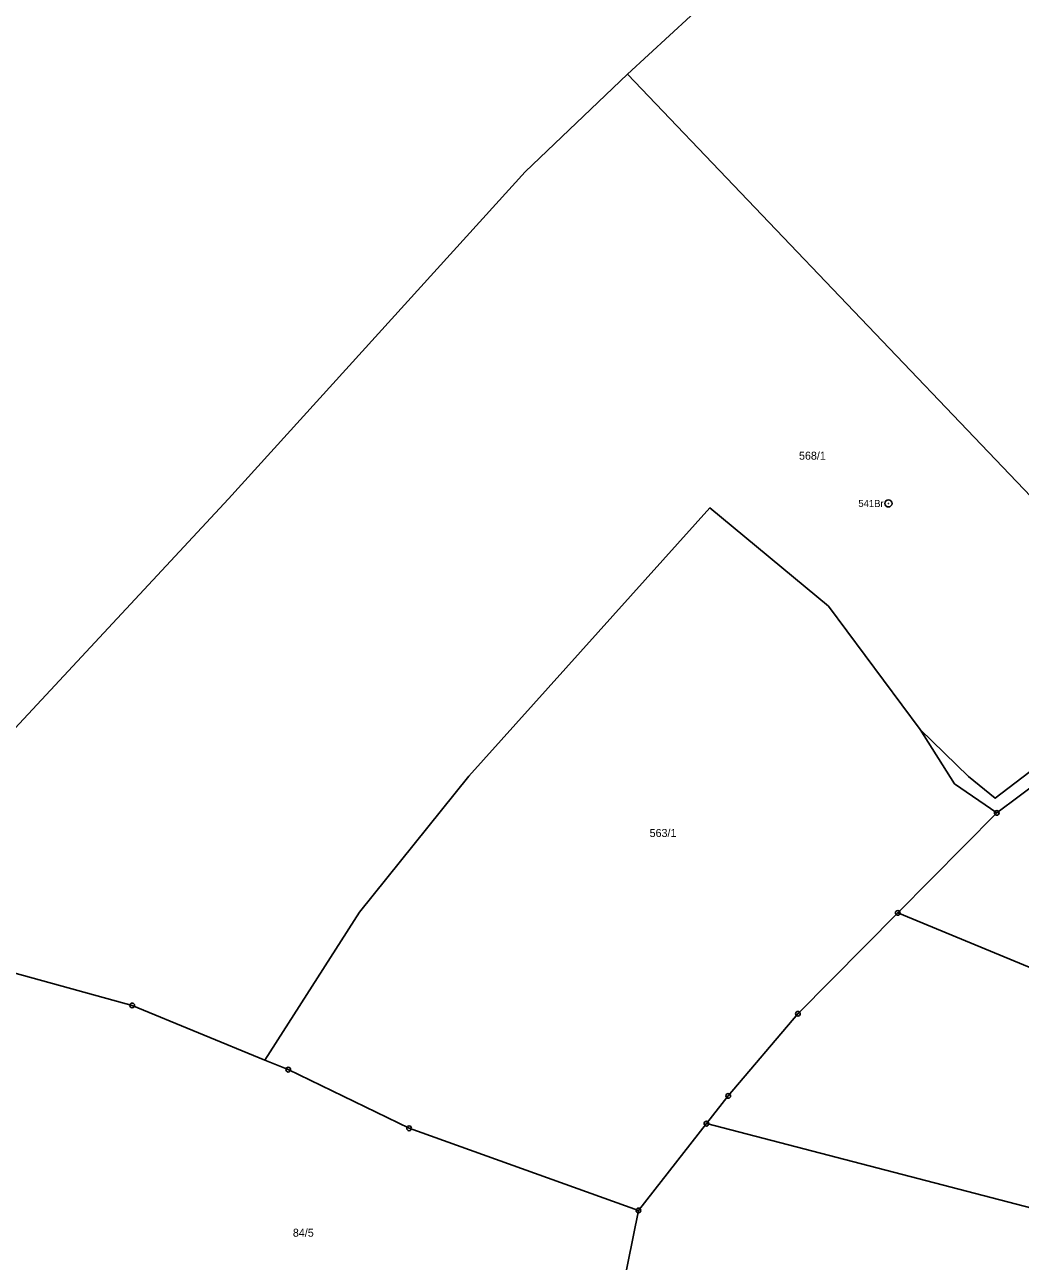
# Model space of a CAD drawing. Extents: x -758582 to -751794, y -998770 to -994350.
# Drawn here: x -756359.8 to -756148.4, y -996103.7 to -995841.1 of the extents above; entities that cross this region are included whole.
import ezdxf

# ---------------------------------------------------------------- set-up
doc = ezdxf.new("R2010")
doc.units = 0
for name, color, linetype in [('Hranice parcel', 7, 'Continuous'), ('Parcelní čísla', 7, 'Continuous'), ('Značky bodu BP', 7, 'Continuous')]:
    doc.layers.add(name, color=color, linetype=linetype)

msp = doc.modelspace()

# ---------------------------------------------------------------- linework, layer by layer
at = {"layer": 'Hranice parcel'}
for p, q in [((-756231.79, -995851.55), (-756161.24, -995786.65)), ((-756143.92, -996001.41), (-756153.37, -996008.5)), ((-756143.92, -996001.41), (-756153.37, -996008.5)), ((-756153.37, -996008.5), (-756174.39, -996029.74)), ((-756153.37, -996008.5), (-756174.39, -996029.74)), ((-756174.39, -996029.74), (-756195.6, -996051.16)), ((-756174.39, -996029.74), (-756195.6, -996051.16)), ((-756026.07, -996090.99), (-756174.39, -996029.74)), ((-756215.02, -996074.51), (-756229.46, -996092.95)), ((-756215.02, -996074.51), (-756229.46, -996092.95)), ((-756215.02, -996074.51), (-756041.85, -996119.46)), ((-756229.46, -996092.95), (-756239.89, -996144.65))]:
    msp.add_line(p, q, dxfattribs=at)
for points in [[(-756378.02, -996007.88), (-756316.48, -995941.8), (-756253.49, -995872.32), (-756231.79, -995851.55)], [(-756065.63, -995890.95), (-756129.62, -995958.65), (-756231.79, -995851.55)], [(-756169.66, -995990.8), (-756189.09, -995964.61), (-756214.33, -995943.7), (-756265.48, -996000.67), (-756288.67, -996029.57), (-756308.77, -996060.99)], [(-756107.85, -996001.82), (-756115.03, -995996.57), (-756130.82, -995987.89), (-756153.74, -996005.4), (-756159.4, -996000.79), (-756169.66, -995990.8)], [(-756153.37, -996008.5), (-756162.34, -996002.3), (-756169.66, -995990.8)], [(-756308.77, -996060.99), (-756336.94, -996049.4), (-756373.67, -996039.31)], [(-756308.77, -996060.99), (-756336.94, -996049.4), (-756373.67, -996039.31)], [(-756195.6, -996051.16), (-756210.4, -996068.61), (-756215.02, -996074.51)], [(-756195.6, -996051.16), (-756210.4, -996068.61), (-756215.02, -996074.51)], [(-756229.46, -996092.95), (-756278.14, -996075.5), (-756303.8, -996063.04), (-756308.77, -996060.99)], [(-756229.46, -996092.95), (-756278.14, -996075.5), (-756303.8, -996063.04), (-756308.77, -996060.99)]]:
    msp.add_lwpolyline(points, dxfattribs=at)
at = {"layer": 'Značky bodu BP'}
for centre, radius in [((-756176.37, -995942.76), 0.75), ((-756176.37, -995942.76), 0.03), ((-756153.37, -996008.5), 0.5), ((-756153.37, -996008.5), 0.0303), ((-756174.39, -996029.74), 0.5), ((-756174.39, -996029.74), 0.0303), ((-756336.94, -996049.4), 0.5), ((-756336.94, -996049.4), 0.0303), ((-756195.6, -996051.16), 0.5), ((-756195.6, -996051.16), 0.0303), ((-756303.8, -996063.04), 0.5), ((-756303.8, -996063.04), 0.0303), ((-756210.4, -996068.61), 0.5), ((-756210.4, -996068.61), 0.0303), ((-756278.14, -996075.5), 0.5), ((-756278.14, -996075.5), 0.0303), ((-756215.02, -996074.51), 0.5), ((-756215.02, -996074.51), 0.0303), ((-756229.46, -996092.95), 0.5), ((-756229.46, -996092.95), 0.0303)]:
    msp.add_circle(centre, radius, dxfattribs=at)

# ---------------------------------------------------------------- texts
at = {"layer": 'Parcelní čísla'}
for s, p in [('568/1', (-756195.37, -995933.47)), ('563/1', (-756227.08, -996013.61)), ('84/5', (-756302.82, -996098.53))]:
    msp.add_text(s, height=1.7, dxfattribs=at).set_placement(p)
at = {"layer": 'Značky bodu BP'}
msp.add_text('541Br', height=1.5, dxfattribs=at).set_placement((-756182.76, -995943.51))

doc.saveas('drawing.dxf')
